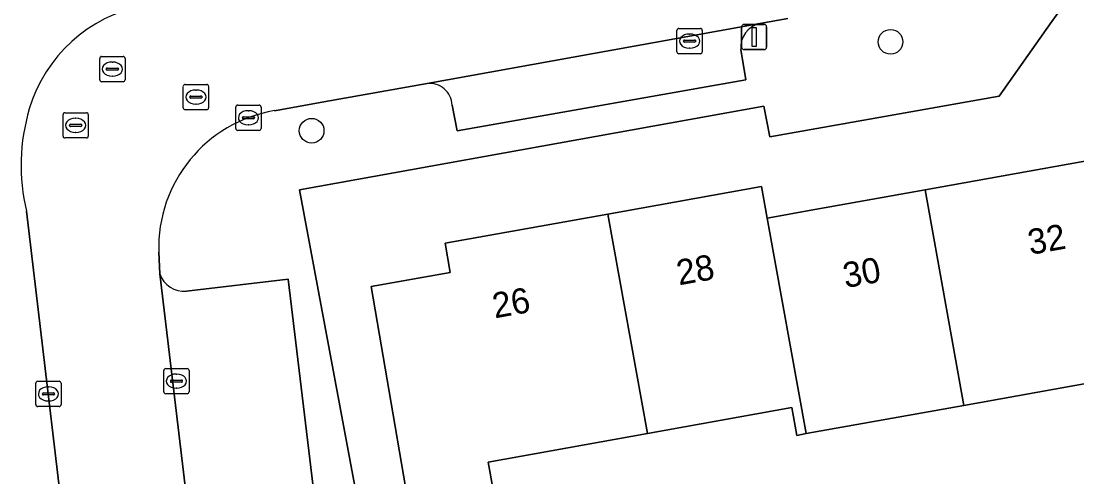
# Model space of a CAD drawing. Extents: x 157793 to 159380, y 380877 to 382313.
# Drawn here: x 158926.87 to 158968.68, y 381468.61 to 381486.67 of the extents above; entities that cross this region are included whole.
import ezdxf

# ---------------------------------------------------------------- set-up
doc = ezdxf.new("R2010")
doc.units = 0
for name, color, linetype in [('IMGEO_Boom', 7, 'Continuous'), ('IMGEO_Erf', 7, 'Continuous'), ('IMGEO_Kolk', 7, 'Continuous'), ('IMGEO_Lichtmast', 7, 'Continuous'), ('IMGEO_Pand', 7, 'Continuous'), ('IMGEO_Pand_nummerreeks', 7, 'Continuous'), ('IMGEO_Parkeervlak_open', 7, 'Continuous'), ('IMGEO_Rijbaan_lokaal_open', 7, 'Continuous'), ('IMGEO_Rioolput', 7, 'Continuous'), ('IMGEO_Voetpad_open', 7, 'Continuous')]:
    doc.layers.add(name, color=color, linetype=linetype)

msp = doc.modelspace()

# ---------------------------------------------------------------- linework, layer by layer
at = {"layer": 'IMGEO_Boom'}
for centre in [(158961.299, 381485.848), (158938.376, 381482.326)]:
    msp.add_circle(centre, 0.489, dxfattribs=at)
at = {"layer": 'IMGEO_Erf'}
for points in [[(158970.649, 381502.22), (158968.092, 381501.803), (158965.604, 381501.317), (158966.353, 381497.074), (158967.866, 381488.503), (158968.091, 381487.226), (158967.621, 381486.563), (158965.595, 381483.702), (158956.517, 381482.083), (158956.286, 381483.303), (158937.894, 381479.981), (158942.274, 381456.504), (158966.077, 381460.685), (158988.58, 381464.812)], [(158970.721, 381472.616), (158964.206, 381471.447), (158957.955, 381470.326), (158957.582, 381470.259), (158957.385, 381471.356), (158951.67, 381470.331), (158945.369, 381469.2), (158946.182, 381464.672), (158942.804, 381464.066), (158940.733, 381476.149), (158943.867, 381476.711), (158943.659, 381477.869), (158950.108, 381479.026), (158956.195, 381480.119), (158956.42, 381478.868), (158956.777, 381478.932), (158957.936, 381479.14), (158962.671, 381479.99), (158969.367, 381481.191)]]:
    msp.add_lwpolyline(points, dxfattribs=at)
at = {"layer": 'IMGEO_Kolk'}
for p, q in [((158952.841, 381485.45), (158952.841, 381486.302)), ((158952.916, 381486.376), (158953.768, 381486.376)), ((158953.842, 381486.302), (158953.842, 381485.45)), ((158953.1, 381485.87), (158953.1, 381485.882)), ((158953.538, 381485.833), (158953.14, 381485.833)), ((158953.143, 381485.919), (158953.541, 381485.919)), ((158953.329, 381486.156), (158953.354, 381486.156)), ((158953.584, 381485.882), (158953.584, 381485.87)), ((158953.768, 381485.376), (158952.916, 381485.376)), ((158953.352, 381485.596), (158953.327, 381485.596)), ((158935.374, 381482.414), (158935.374, 381483.266)), ((158935.449, 381483.34), (158936.301, 381483.34)), ((158936.375, 381483.266), (158936.375, 381482.414)), ((158935.633, 381482.834), (158935.633, 381482.846)), ((158935.676, 381482.883), (158936.074, 381482.883)), ((158935.862, 381483.12), (158935.887, 381483.12)), ((158936.117, 381482.846), (158936.117, 381482.834)), ((158936.071, 381482.797), (158935.673, 381482.797)), ((158935.885, 381482.56), (158935.86, 381482.56)), ((158936.301, 381482.34), (158935.449, 381482.34)), ((158932.523, 381471.98), (158932.523, 381472.832)), ((158932.598, 381472.906), (158933.45, 381472.906)), ((158933.524, 381472.832), (158933.524, 381471.98)), ((158927.53, 381472.402), (158928.382, 381472.402)), ((158932.782, 381472.4), (158932.782, 381472.412)), ((158932.825, 381472.449), (158933.223, 381472.449)), ((158933.011, 381472.686), (158933.036, 381472.686)), ((158933.266, 381472.412), (158933.266, 381472.4)), ((158927.455, 381471.476), (158927.455, 381472.328)), ((158927.943, 381472.182), (158927.968, 381472.182)), ((158928.456, 381472.328), (158928.456, 381471.476)), ((158933.22, 381472.363), (158932.822, 381472.363)), ((158933.034, 381472.126), (158933.009, 381472.126)), ((158927.714, 381471.896), (158927.714, 381471.908)), ((158928.152, 381471.859), (158927.754, 381471.859)), ((158927.757, 381471.945), (158928.155, 381471.945)), ((158927.966, 381471.622), (158927.941, 381471.622)), ((158928.198, 381471.908), (158928.198, 381471.896)), ((158933.45, 381471.906), (158932.598, 381471.906)), ((158928.382, 381471.402), (158927.53, 381471.402))]:
    msp.add_line(p, q, dxfattribs=at)
for points in [[(158952.841, 381485.45), (158952.841, 381486.302)], [(158952.916, 381486.376), (158953.768, 381486.376)], [(158953.842, 381486.302), (158953.842, 381485.45)], [(158953.768, 381485.376), (158952.916, 381485.376)], [(158935.374, 381482.414), (158935.374, 381483.266)], [(158935.449, 381483.34), (158936.301, 381483.34)], [(158936.375, 381483.266), (158936.375, 381482.414)], [(158936.301, 381482.34), (158935.449, 381482.34)], [(158932.523, 381471.98), (158932.523, 381472.832)], [(158932.598, 381472.906), (158933.45, 381472.906)], [(158933.524, 381472.832), (158933.524, 381471.98)], [(158927.53, 381472.402), (158928.382, 381472.402)], [(158927.455, 381471.476), (158927.455, 381472.328)], [(158928.456, 381472.328), (158928.456, 381471.476)], [(158933.45, 381471.906), (158932.598, 381471.906)], [(158928.382, 381471.402), (158927.53, 381471.402)]]:
    msp.add_lwpolyline(points, dxfattribs=at)
for centre, radius, start, end in [((158952.918, 381486.3), 0.0765, 91.552, 178.448), ((158952.918, 381486.3), 0.0765, 91.552, 178.448), ((158953.766, 381486.3), 0.0765, 1.552, 88.448), ((158953.766, 381486.3), 0.0765, 1.552, 88.448), ((158953.14, 381485.879), 0.0403, 85.8775, 175.7526), ((158953.137, 381485.869), 0.0366, 178.938, 274.7102), ((158953.541, 381485.876), 0.043, 264.8664, 352.4533), ((158953.545, 381485.881), 0.0386, 1.7309, 96.639), ((158952.918, 381485.452), 0.0765, 181.552, 268.448), ((158952.918, 381485.452), 0.0765, 181.552, 268.448), ((158953.766, 381485.452), 0.0765, 271.552, 358.448), ((158953.766, 381485.452), 0.0765, 271.552, 358.448), ((158935.451, 381483.264), 0.0765, 91.552, 178.448), ((158935.451, 381483.264), 0.0765, 91.552, 178.448), ((158936.299, 381483.264), 0.0765, 1.552, 88.448), ((158936.299, 381483.264), 0.0765, 1.552, 88.448), ((158935.673, 381482.843), 0.0403, 85.8775, 175.7526), ((158936.078, 381482.845), 0.0386, 1.7309, 96.639), ((158935.67, 381482.833), 0.0366, 178.938, 274.7102), ((158936.074, 381482.84), 0.043, 264.8664, 352.4533), ((158935.451, 381482.416), 0.0765, 181.552, 268.448), ((158935.451, 381482.416), 0.0765, 181.552, 268.448), ((158936.299, 381482.416), 0.0765, 271.552, 358.448), ((158936.299, 381482.416), 0.0765, 271.552, 358.448), ((158932.6, 381472.83), 0.0765, 91.552, 178.448), ((158932.6, 381472.83), 0.0765, 91.552, 178.448), ((158933.448, 381472.83), 0.0765, 1.552, 88.448), ((158933.448, 381472.83), 0.0765, 1.552, 88.448), ((158927.532, 381472.326), 0.0765, 91.552, 178.448), ((158927.532, 381472.326), 0.0765, 91.552, 178.448), ((158928.38, 381472.326), 0.0765, 1.552, 88.448), ((158928.38, 381472.326), 0.0765, 1.552, 88.448), ((158932.822, 381472.409), 0.0403, 85.8775, 175.7526), ((158932.819, 381472.399), 0.0366, 178.938, 274.7102), ((158933.223, 381472.406), 0.043, 264.8664, 352.4533), ((158933.227, 381472.411), 0.0386, 1.7309, 96.639), ((158932.6, 381471.982), 0.0765, 181.552, 268.448), ((158932.6, 381471.982), 0.0765, 181.552, 268.448), ((158933.448, 381471.982), 0.0765, 271.552, 358.448), ((158933.448, 381471.982), 0.0765, 271.552, 358.448), ((158927.754, 381471.905), 0.0403, 85.8775, 175.7526), ((158927.751, 381471.895), 0.0366, 178.938, 274.7102), ((158928.155, 381471.902), 0.043, 264.8664, 352.4533), ((158928.159, 381471.907), 0.0386, 1.7309, 96.639), ((158927.532, 381471.478), 0.0765, 181.552, 268.448), ((158927.532, 381471.478), 0.0765, 181.552, 268.448), ((158928.38, 381471.478), 0.0765, 271.552, 358.448), ((158928.38, 381471.478), 0.0765, 271.552, 358.448)]:
    msp.add_arc(centre, radius, start, end, dxfattribs=at)
for centre, major_axis, ratio, start_param, end_param in [((158953.328, 381485.876), (-0.387, 0.002), 0.722429, 4.712389, 7.853982), ((158953.353, 381485.876), (-0.39, 0.002), 0.717154, 1.570796, 4.712389), ((158935.861, 381482.84), (-0.387, 0.002), 0.722429, 4.712389, 7.853982), ((158935.886, 381482.84), (-0.39, 0.002), 0.717154, 1.570796, 4.712389), ((158933.01, 381472.406), (-0.387, 0.002), 0.722429, 4.712389, 7.853982), ((158933.035, 381472.406), (-0.39, 0.002), 0.717154, 1.570796, 4.712389), ((158927.942, 381471.902), (-0.387, 0.002), 0.722429, 4.712389, 7.853982), ((158927.967, 381471.902), (-0.39, 0.002), 0.717154, 1.570796, 4.712389)]:
    msp.add_ellipse(centre, major_axis=major_axis, ratio=ratio, start_param=start_param, end_param=end_param, dxfattribs=at)
at = {"layer": 'IMGEO_Lichtmast'}
for p, q in [((158955.402, 381485.641), (158955.402, 381486.441)), ((158955.402, 381486.441), (158955.402, 381485.641)), ((158955.502, 381486.541), (158956.292, 381486.541)), ((158956.292, 381486.541), (158955.502, 381486.541)), ((158956.392, 381486.441), (158956.392, 381485.641)), ((158956.392, 381485.641), (158956.392, 381486.441)), ((158956.292, 381485.541), (158955.502, 381485.541)), ((158955.502, 381485.541), (158956.292, 381485.541))]:
    msp.add_line(p, q, dxfattribs=at)
msp.add_lwpolyline([(158955.822, 381486.416), (158955.972, 381486.416), (158955.972, 381485.666), (158955.822, 381485.666), (158955.822, 381486.416)], dxfattribs=at)
for centre, start, end in [((158955.502, 381486.441), 90, 180), ((158955.502, 381486.441), 90, 180), ((158956.292, 381486.441), 0, 90), ((158956.292, 381486.441), 360, 90), ((158955.502, 381485.641), 180, 270), ((158955.502, 381485.641), 180, 270), ((158956.292, 381485.641), 270, 0), ((158956.292, 381485.641), 270, 0)]:
    msp.add_arc(centre, 0.1, start, end, dxfattribs=at)
at = {"layer": 'IMGEO_Pand'}
for points in [[(158975.838, 381480.013), (158970.909, 381483.467), (158969.367, 381481.191), (158962.671, 381479.99), (158964.206, 381471.447), (158970.721, 381472.616), (158970.91, 381471.563), (158974.609, 381472.226), (158975.072, 381472.309), (158975.33, 381472.355), (158974.33, 381477.927), (158974.532, 381478.206)], [(158956.42, 381478.868), (158956.195, 381480.119), (158950.108, 381479.026), (158951.67, 381470.331), (158957.385, 381471.356), (158957.582, 381470.259), (158957.955, 381470.326)], [(158962.671, 381479.99), (158957.936, 381479.14), (158956.777, 381478.932), (158956.42, 381478.868), (158957.955, 381470.326), (158964.206, 381471.447)], [(158950.108, 381479.026), (158943.659, 381477.869), (158943.867, 381476.711), (158940.733, 381476.149), (158942.804, 381464.066), (158946.182, 381464.672), (158945.369, 381469.2), (158951.67, 381470.331)]]:
    msp.add_lwpolyline(points, close=True, dxfattribs=at)
at = {"layer": 'IMGEO_Parkeervlak_open'}
for points in [[(158956.122, 381486.572), (158942.951, 381484.198)], [(158943.938, 381483.343), (158944.145, 381482.32), (158955.564, 381484.349), (158955.371, 381485.543)], [(158932.362, 381476.653), (158934.053, 381462.488)], [(158934.977, 381463.479), (158938.638, 381463.888), (158938.947, 381463.942), (158937.452, 381476.445), (158933.42, 381475.974)]]:
    msp.add_lwpolyline(points, dxfattribs=at)
for centre, radius, start, end in [((158956.333, 381485.629), 0.966, 102.6291, 185.1244), ((158943.041, 381483.304), 0.898, 2.465, 95.7328), ((158933.334, 381477.004), 1.033, 199.84, 274.7772)]:
    msp.add_arc(centre, radius, start, end, dxfattribs=at)
at = {"layer": 'IMGEO_Rijbaan_lokaal_open'}
for points in [[(158936.908, 381483.121), (158938.857, 381483.472), (158942.951, 381484.198), (158956.122, 381486.572), (158957.23, 381486.766)], [(158927.086, 381479.136), (158927.917, 381472.127), (158930.04, 381454.199), (158930.387, 381451.401), (158934.538, 381416.108)], [(158939.665, 381413.317), (158939.651, 381414.924), (158938.779, 381422.273), (158938.422, 381425.305), (158937.542, 381432.883), (158937.167, 381436.049), (158935.243, 381452.387), (158934.746, 381456.558), (158934.053, 381462.488), (158932.362, 381476.653), (158932.323, 381477.519)]]:
    msp.add_lwpolyline(points, dxfattribs=at)
for centre, radius, start, end in [((158932.859, 381481.482), 5.917, 101.4195, 163.1457), ((158934.773, 381480.958), 7.9, 163.5349, 193.3337), ((158937.824, 381477.694), 5.504, 99.5809, 181.8214)]:
    msp.add_arc(centre, radius, start, end, dxfattribs=at)
at = {"layer": 'IMGEO_Rioolput'}
for p, q in [((158929.987, 381484.342), (158929.987, 381485.194)), ((158930.062, 381485.268), (158930.914, 381485.268)), ((158930.475, 381485.048), (158930.5, 381485.048)), ((158930.988, 381485.194), (158930.988, 381484.342)), ((158930.246, 381484.762), (158930.246, 381484.774)), ((158930.684, 381484.725), (158930.286, 381484.725)), ((158930.289, 381484.811), (158930.687, 381484.811)), ((158930.73, 381484.774), (158930.73, 381484.762)), ((158930.914, 381484.268), (158930.062, 381484.268)), ((158930.498, 381484.488), (158930.473, 381484.488)), ((158933.37, 381484.159), (158934.222, 381484.159)), ((158933.295, 381483.233), (158933.295, 381484.085)), ((158933.597, 381483.702), (158933.995, 381483.702)), ((158933.783, 381483.939), (158933.808, 381483.939)), ((158934.296, 381484.085), (158934.296, 381483.233)), ((158933.554, 381483.653), (158933.554, 381483.665)), ((158933.992, 381483.616), (158933.594, 381483.616)), ((158933.806, 381483.379), (158933.781, 381483.379)), ((158934.038, 381483.665), (158934.038, 381483.653)), ((158928.532, 381482.115), (158928.532, 381482.967)), ((158928.607, 381483.041), (158929.459, 381483.041)), ((158929.533, 381482.967), (158929.533, 381482.115)), ((158934.222, 381483.159), (158933.37, 381483.159)), ((158928.791, 381482.535), (158928.791, 381482.547)), ((158929.229, 381482.498), (158928.831, 381482.498)), ((158928.834, 381482.584), (158929.232, 381482.584)), ((158929.02, 381482.821), (158929.045, 381482.821)), ((158929.275, 381482.547), (158929.275, 381482.535)), ((158929.459, 381482.041), (158928.607, 381482.041)), ((158929.043, 381482.261), (158929.018, 381482.261))]:
    msp.add_line(p, q, dxfattribs=at)
for points in [[(158929.987, 381484.342), (158929.987, 381485.194)], [(158930.062, 381485.268), (158930.914, 381485.268)], [(158930.988, 381485.194), (158930.988, 381484.342)], [(158930.914, 381484.268), (158930.062, 381484.268)], [(158933.37, 381484.159), (158934.222, 381484.159)], [(158933.295, 381483.233), (158933.295, 381484.085)], [(158934.296, 381484.085), (158934.296, 381483.233)], [(158928.532, 381482.115), (158928.532, 381482.967)], [(158928.607, 381483.041), (158929.459, 381483.041)], [(158929.533, 381482.967), (158929.533, 381482.115)], [(158934.222, 381483.159), (158933.37, 381483.159)], [(158929.459, 381482.041), (158928.607, 381482.041)]]:
    msp.add_lwpolyline(points, dxfattribs=at)
for centre, radius, start, end in [((158930.064, 381485.192), 0.0765, 91.552, 178.448), ((158930.064, 381485.192), 0.0765, 91.552, 178.448), ((158930.912, 381485.192), 0.0765, 1.552, 88.448), ((158930.912, 381485.192), 0.0765, 1.552, 88.448), ((158930.286, 381484.771), 0.0403, 85.8775, 175.7526), ((158930.283, 381484.761), 0.0366, 178.938, 274.7102), ((158930.687, 381484.768), 0.043, 264.8664, 352.4533), ((158930.691, 381484.773), 0.0386, 1.7309, 96.639), ((158930.064, 381484.344), 0.0765, 181.552, 268.448), ((158930.064, 381484.344), 0.0765, 181.552, 268.448), ((158930.912, 381484.344), 0.0765, 271.552, 358.448), ((158930.912, 381484.344), 0.0765, 271.552, 358.448), ((158933.372, 381484.083), 0.0765, 91.552, 178.448), ((158933.372, 381484.083), 0.0765, 91.552, 178.448), ((158934.22, 381484.083), 0.0765, 1.552, 88.448), ((158934.22, 381484.083), 0.0765, 1.552, 88.448), ((158933.594, 381483.662), 0.0403, 85.8775, 175.7526), ((158933.999, 381483.664), 0.0386, 1.7309, 96.639), ((158933.591, 381483.652), 0.0366, 178.938, 274.7102), ((158933.995, 381483.659), 0.043, 264.8664, 352.4533), ((158928.609, 381482.965), 0.0765, 91.552, 178.448), ((158928.609, 381482.965), 0.0765, 91.552, 178.448), ((158929.457, 381482.965), 0.0765, 1.552, 88.448), ((158929.457, 381482.965), 0.0765, 1.552, 88.448), ((158933.372, 381483.235), 0.0765, 181.552, 268.448), ((158933.372, 381483.235), 0.0765, 181.552, 268.448), ((158934.22, 381483.235), 0.0765, 271.552, 358.448), ((158934.22, 381483.235), 0.0765, 271.552, 358.448), ((158928.831, 381482.544), 0.0403, 85.8775, 175.7526), ((158928.828, 381482.534), 0.0366, 178.938, 274.7102), ((158929.232, 381482.541), 0.043, 264.8664, 352.4533), ((158929.236, 381482.546), 0.0386, 1.7309, 96.639), ((158928.609, 381482.117), 0.0765, 181.552, 268.448), ((158928.609, 381482.117), 0.0765, 181.552, 268.448), ((158929.457, 381482.117), 0.0765, 271.552, 358.448), ((158929.457, 381482.117), 0.0765, 271.552, 358.448)]:
    msp.add_arc(centre, radius, start, end, dxfattribs=at)
for centre, major_axis, ratio, start_param, end_param in [((158930.474, 381484.768), (-0.387, 0.002), 0.722429, 4.712389, 7.853982), ((158930.499, 381484.768), (-0.39, 0.002), 0.717154, 1.570796, 4.712389), ((158933.782, 381483.659), (-0.387, 0.002), 0.722429, 4.712389, 7.853982), ((158933.807, 381483.659), (-0.39, 0.002), 0.717154, 1.570796, 4.712389), ((158929.019, 381482.541), (-0.387, 0.002), 0.722429, 4.712389, 7.853982), ((158929.044, 381482.541), (-0.39, 0.002), 0.717154, 1.570796, 4.712389)]:
    msp.add_ellipse(centre, major_axis=major_axis, ratio=ratio, start_param=start_param, end_param=end_param, dxfattribs=at)
at = {"layer": 'IMGEO_Voetpad_open'}
for points in [[(158954.574, 381404.92), (158944.522, 381447.039), (158943.558, 381451.081), (158943.251, 381452.366), (158942.314, 381456.293), (158942.274, 381456.504), (158937.894, 381479.981), (158956.286, 381483.303), (158956.517, 381482.083), (158965.595, 381483.702), (158967.621, 381486.563), (158968.091, 381487.226)], [(158957.23, 381486.766), (158956.122, 381486.572)], [(158955.371, 381485.543), (158955.564, 381484.349), (158944.145, 381482.32), (158943.938, 381483.343)], [(158942.951, 381484.198), (158938.857, 381483.472), (158936.908, 381483.121)], [(158930.387, 381451.401), (158929.275, 381451.233), (158928.958, 381454.084), (158930.04, 381454.199), (158927.917, 381472.127), (158927.086, 381479.136)], [(158932.323, 381477.519), (158932.362, 381476.653)], [(158933.42, 381475.974), (158937.452, 381476.445), (158938.947, 381463.942), (158938.638, 381463.888), (158939.441, 381457.193), (158935.82, 381456.703), (158934.746, 381456.558), (158935.243, 381452.387), (158936.307, 381452.532), (158938.302, 381452.801), (158941.005, 381451.239), (158944.336, 381437.308)]]:
    msp.add_lwpolyline(points, dxfattribs=at)
for centre, radius, start, end in [((158932.859, 381481.482), 5.917, 101.4195, 163.1457), ((158956.333, 381485.629), 0.966, 102.6291, 185.1244), ((158943.041, 381483.304), 0.898, 2.465, 95.7328), ((158934.773, 381480.958), 7.9, 163.5349, 193.3337), ((158937.824, 381477.694), 5.504, 99.5809, 181.8214), ((158933.334, 381477.004), 1.033, 199.84, 274.7772)]:
    msp.add_arc(centre, radius, start, end, dxfattribs=at)

# ---------------------------------------------------------------- texts
at = {"layer": 'IMGEO_Pand_nummerreeks'}
for s, rotation, p in [('32', 10.17, (158966.83, 381477.404)), ('28', 10.1815, (158952.921, 381476.199)), ('30', 10.17, (158959.51, 381476.09)), ('26', 10.1711, (158945.627, 381474.89))]:
    msp.add_text(s, height=1, rotation=rotation, dxfattribs=at).set_placement(p)

doc.saveas('drawing.dxf')
